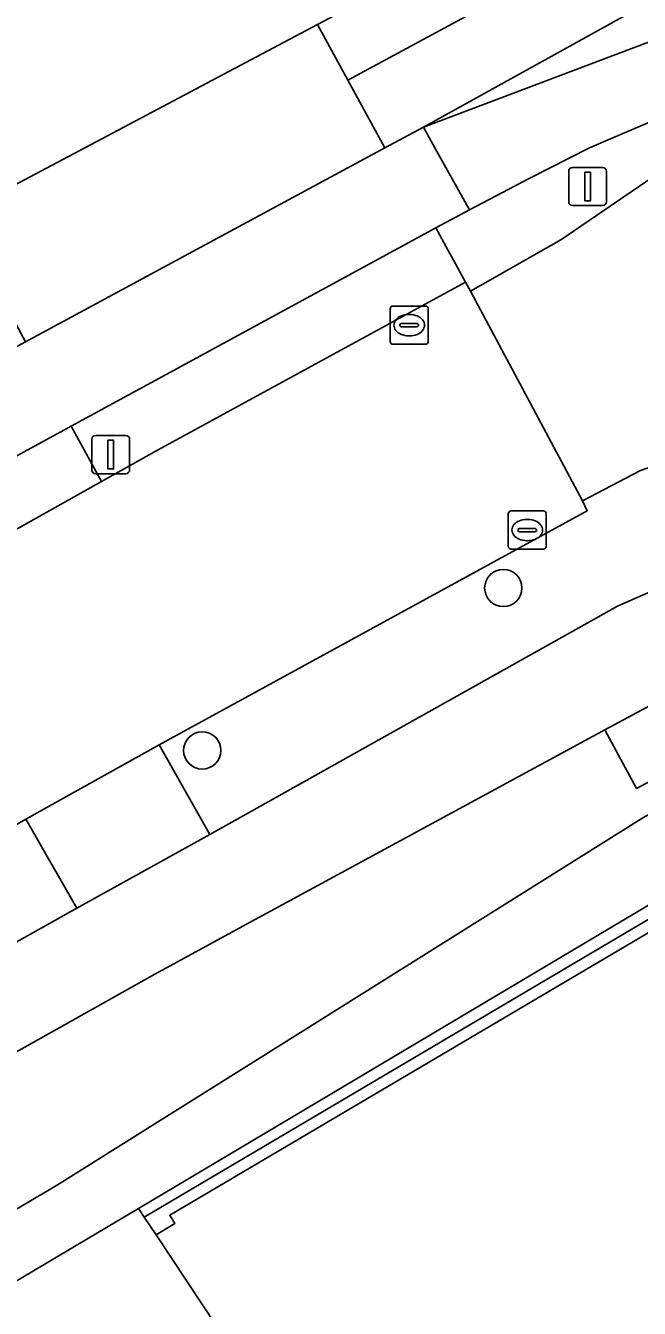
# Model space of a CAD drawing. Extents: x 156141 to 158132, y 385651 to 388333.
# Drawn here: x 157267.46 to 157283.54, y 387469.57 to 387503.2 of the extents above; entities that cross this region are included whole.
import ezdxf

# ---------------------------------------------------------------- set-up
doc = ezdxf.new("R2010")
doc.units = 0
for name, color, linetype in [('IMGEO_Berm_groen', 7, 'Continuous'), ('IMGEO_Boom', 7, 'Continuous'), ('IMGEO_Erf', 7, 'Continuous'), ('IMGEO_Fietspad_gesloten', 7, 'Continuous'), ('IMGEO_Fietspad_open', 7, 'Continuous'), ('IMGEO_Groenvoorziening', 7, 'Continuous'), ('IMGEO_Hek', 7, 'Continuous'), ('IMGEO_Kolk', 7, 'Continuous'), ('IMGEO_Lichtmast', 7, 'Continuous'), ('IMGEO_Muur', 7, 'Continuous'), ('IMGEO_Rijbaan_lokaal_gesloten', 7, 'Continuous'), ('IMGEO_Rijbaan_lokaal_halfverhard', 7, 'Continuous'), ('IMGEO_Rijbaan_lokaal_open', 7, 'Continuous'), ('IMGEO_Verkeersbordpaal', 7, 'Continuous'), ('IMGEO_Verkeerseiland_open', 7, 'Continuous'), ('IMGEO_Voetpad_open', 7, 'Continuous'), ('IMGEO_Waterloop', 7, 'Continuous')]:
    doc.layers.add(name, color=color, linetype=linetype)

msp = doc.modelspace()

# ---------------------------------------------------------------- linework, layer by layer
at = {"layer": 'IMGEO_Berm_groen'}
for points in [[(157286.657, 387501.484), (157286.386, 387501.627), (157286.169, 387501.592), (157284.295, 387500.886), (157282.24, 387500), (157280.639, 387499.184), (157279.09, 387498.378), (157278.211, 387497.9), (157278.989, 387496.476), (157279.118, 387496.24), (157281.481, 387497.586), (157284.811, 387499.861)], [(157303.818, 387490.601), (157284.799, 387480.744), (157270.41, 387472.194), (157270.563, 387471.967), (157285.18, 387480.598), (157305.466, 387491.038), (157303.769, 387494.045), (157283.469, 387483.206), (157282.634, 387484.739), (157273.357, 387479.71), (157270.841, 387478.333), (157251.948, 387467.737), (157253.1, 387465.697), (157248.945, 387463.178), (157247.654, 387465.323), (157237.702, 387459.52), (157231.854, 387455.959)], [(157268.265, 387472.797), (157283.636, 387482.433), (157302.441, 387492.714)], [(157286.923, 387492.709), (157283.569, 387491.538), (157282.05, 387490.745), (157282.175, 387490.485), (157270.952, 387484.349), (157272.287, 387481.995), (157282.97, 387487.984), (157284.059, 387488.461), (157284.684, 387488.78), (157289.829, 387491.932)], [(157228.03, 387448.49), (157239.91, 387456.06), (157268.265, 387472.797)]]:
    msp.add_lwpolyline(points, dxfattribs=at)
msp.add_lwpolyline([(157268.794, 387480.067), (157267.46, 387482.399), (157261.217, 387478.804), (157249.957, 387472.127), (157251.129, 387470.159)], close=True, dxfattribs=at)
at = {"layer": 'IMGEO_Boom'}
for centre in [(157279.976, 387488.46), (157272.085, 387484.2)]:
    msp.add_circle(centre, 0.489, dxfattribs=at)
at = {"layer": 'IMGEO_Erf'}
for points in [[(157081.998, 387438.485), (157104.61, 387404.362), (157109.727, 387396.821), (157140.228, 387417.558), (157173.099, 387439.906), (157193.499, 387453.775), (157201.584, 387459.272), (157202.194, 387458.821), (157237.383, 387481.192), (157245.839, 387486.569), (157246.392, 387486.92), (157247.12, 387487.423), (157247.441, 387487.609), (157265.679, 387498.206), (157266.396, 387498.622), (157275.102, 387503.234), (157294.466, 387513.49), (157293.568, 387514.64), (157290.635, 387518.399), (157266.882, 387548.834)], [(157379.613, 387529.283), (157358.019, 387517.762), (157356.251, 387516.84), (157344.9, 387511.007), (157339.276, 387508.13), (157339.22, 387508.503), (157324.395, 387501.042), (157323.609, 387500.647), (157323.678, 387500.51), (157322.97, 387500.144), (157322.692, 387500), (157312.546, 387494.751), (157311.882, 387494.407), (157311.835, 387494.383), (157310.964, 387493.932), (157306.227, 387491.496), (157306.26, 387491.446), (157305.466, 387491.038), (157285.18, 387480.598), (157270.563, 387471.967), (157270.876, 387471.499), (157312.715, 387408.272)]]:
    msp.add_lwpolyline(points, dxfattribs=at)
at = {"layer": 'IMGEO_Fietspad_gesloten'}
msp.add_lwpolyline([(157240.149, 387476.58), (157248.695, 387481.704), (157262.316, 387489.278), (157264.751, 387490.578), (157268.649, 387492.699), (157278.211, 387497.9), (157279.09, 387498.378), (157278.186, 387500), (157277.882, 387500.545), (157276.873, 387500), (157267.453, 387494.912), (157263.575, 387492.818), (157261.078, 387491.499), (157248.991, 387484.81), (157247.406, 387483.932), (157238.802, 387478.815), (157196.061, 387451.17), (157195.475, 387450.783), (157196.87, 387448.662), (157197.376, 387448.996)], close=True, dxfattribs=at)
msp.add_lwpolyline([(157231.854, 387455.959), (157237.702, 387459.52), (157247.654, 387465.323), (157251.948, 387467.737), (157270.841, 387478.333), (157273.357, 387479.71), (157282.634, 387484.739), (157285.278, 387486.156), (157284.059, 387488.461), (157282.97, 387487.984), (157272.287, 387481.995), (157268.794, 387480.067), (157251.129, 387470.159), (157247.786, 387468.288), (157236.472, 387461.781), (157230.473, 387458.136)], dxfattribs=at)
at = {"layer": 'IMGEO_Fietspad_open'}
msp.add_lwpolyline([(157284.962, 387503.213), (157277.882, 387500.545), (157278.186, 387500), (157279.09, 387498.378), (157280.639, 387499.184), (157282.24, 387500), (157284.295, 387500.886), (157286.169, 387501.592), (157286.386, 387501.627), (157293.77, 387502.389), (157297.767, 387502.591)], dxfattribs=at)
at = {"layer": 'IMGEO_Groenvoorziening'}
msp.add_lwpolyline([(157337.836, 387536.038), (157336.207, 387534.861), (157295.253, 387513.894), (157294.466, 387513.49), (157275.102, 387503.234), (157275.901, 387501.775), (157285.263, 387506.832), (157295.29, 387512.761), (157300.147, 387515.229), (157331.33, 387531.02)], dxfattribs=at)
msp.add_lwpolyline([(157270.876, 387471.499), (157270.563, 387471.967), (157270.41, 387472.194), (157264.103, 387468.447), (157250.625, 387460.04), (157244.126, 387455.856), (157280.492, 387407.431), (157283.583, 387403.264), (157298.935, 387382.304), (157304.638, 387374.518), (157305.682, 387375.027), (157327.799, 387385.809), (157314.235, 387406.735), (157313.882, 387406.509), (157312.715, 387408.272)], close=True, dxfattribs=at)
at = {"layer": 'IMGEO_Hek'}
msp.add_lwpolyline([(157270.876, 387471.499), (157312.715, 387408.272)], dxfattribs=at)
at = {"layer": 'IMGEO_Kolk'}
for p, q in [((157277.084, 387495.851), (157277.936, 387495.851)), ((157277.009, 387494.925), (157277.009, 387495.777)), ((157277.497, 387495.631), (157277.522, 387495.631)), ((157278.01, 387495.777), (157278.01, 387494.925)), ((157277.268, 387495.345), (157277.268, 387495.357)), ((157277.706, 387495.308), (157277.308, 387495.308)), ((157277.311, 387495.394), (157277.709, 387495.394)), ((157277.752, 387495.357), (157277.752, 387495.345)), ((157277.936, 387494.851), (157277.084, 387494.851)), ((157277.52, 387495.071), (157277.495, 387495.071)), ((157280.178, 387490.479), (157281.03, 387490.479)), ((157280.103, 387489.553), (157280.103, 387490.405)), ((157280.591, 387490.259), (157280.616, 387490.259)), ((157281.104, 387490.405), (157281.104, 387489.553)), ((157280.362, 387489.973), (157280.362, 387489.985)), ((157280.8, 387489.936), (157280.402, 387489.936)), ((157280.405, 387490.022), (157280.803, 387490.022)), ((157280.846, 387489.985), (157280.846, 387489.973)), ((157281.03, 387489.479), (157280.178, 387489.479)), ((157280.614, 387489.699), (157280.589, 387489.699))]:
    msp.add_line(p, q, dxfattribs=at)
for points in [[(157277.084, 387495.851), (157277.936, 387495.851)], [(157277.009, 387494.925), (157277.009, 387495.777)], [(157278.01, 387495.777), (157278.01, 387494.925)], [(157277.936, 387494.851), (157277.084, 387494.851)], [(157280.178, 387490.479), (157281.03, 387490.479)], [(157280.103, 387489.553), (157280.103, 387490.405)], [(157281.104, 387490.405), (157281.104, 387489.553)], [(157281.03, 387489.479), (157280.178, 387489.479)]]:
    msp.add_lwpolyline(points, dxfattribs=at)
for centre, radius, start, end in [((157277.086, 387495.775), 0.0765, 91.552, 178.448), ((157277.086, 387495.775), 0.0765, 91.552, 178.448), ((157277.934, 387495.775), 0.0765, 1.552, 88.448), ((157277.934, 387495.775), 0.0765, 1.552, 88.448), ((157277.308, 387495.354), 0.0403, 85.8775, 175.7526), ((157277.305, 387495.344), 0.0366, 178.938, 274.7102), ((157277.709, 387495.351), 0.043, 264.8664, 352.4533), ((157277.713, 387495.356), 0.0386, 1.7309, 96.639), ((157277.086, 387494.927), 0.0765, 181.552, 268.448), ((157277.086, 387494.927), 0.0765, 181.552, 268.448), ((157277.934, 387494.927), 0.0765, 271.552, 358.448), ((157277.934, 387494.927), 0.0765, 271.552, 358.448), ((157280.18, 387490.403), 0.0765, 91.552, 178.448), ((157280.18, 387490.403), 0.0765, 91.552, 178.448), ((157281.028, 387490.403), 0.0765, 1.552, 88.448), ((157281.028, 387490.403), 0.0765, 1.552, 88.448), ((157280.402, 387489.982), 0.0403, 85.8775, 175.7526), ((157280.399, 387489.972), 0.0366, 178.938, 274.7102), ((157280.803, 387489.979), 0.043, 264.8664, 352.4533), ((157280.807, 387489.984), 0.0386, 1.7309, 96.639), ((157280.18, 387489.555), 0.0765, 181.552, 268.448), ((157280.18, 387489.555), 0.0765, 181.552, 268.448), ((157281.028, 387489.555), 0.0765, 271.552, 358.448), ((157281.028, 387489.555), 0.0765, 271.552, 358.448)]:
    msp.add_arc(centre, radius, start, end, dxfattribs=at)
for centre, major_axis, ratio, start_param, end_param in [((157277.496, 387495.351), (-0.387, 0.002), 0.722429, 4.712389, 7.853982), ((157277.521, 387495.351), (-0.39, 0.002), 0.717154, 1.570796, 4.712389), ((157280.59, 387489.979), (-0.387, 0.002), 0.722429, 4.712389, 7.853982), ((157280.615, 387489.979), (-0.39, 0.002), 0.717154, 1.570796, 4.712389)]:
    msp.add_ellipse(centre, major_axis=major_axis, ratio=ratio, start_param=start_param, end_param=end_param, dxfattribs=at)
at = {"layer": 'IMGEO_Lichtmast'}
for p, q in [((157269.192, 387491.557), (157269.192, 387492.357)), ((157269.192, 387492.357), (157269.192, 387491.557)), ((157269.292, 387492.457), (157270.082, 387492.457)), ((157270.082, 387492.457), (157269.292, 387492.457)), ((157270.182, 387492.357), (157270.182, 387491.557)), ((157270.182, 387491.557), (157270.182, 387492.357)), ((157270.082, 387491.457), (157269.292, 387491.457)), ((157269.292, 387491.457), (157270.082, 387491.457))]:
    msp.add_line(p, q, dxfattribs=at)
msp.add_lwpolyline([(157269.612, 387492.332), (157269.762, 387492.332), (157269.762, 387491.582), (157269.612, 387491.582), (157269.612, 387492.332)], dxfattribs=at)
for centre, start, end in [((157269.292, 387492.357), 90, 180), ((157269.292, 387492.357), 90, 180), ((157270.082, 387492.357), 0, 90), ((157270.082, 387492.357), 360, 90), ((157269.292, 387491.557), 180, 270), ((157269.292, 387491.557), 180, 270), ((157270.082, 387491.557), 270, 0), ((157270.082, 387491.557), 270, 0)]:
    msp.add_arc(centre, 0.1, start, end, dxfattribs=at)
at = {"layer": 'IMGEO_Muur'}
for points in [[(157306.26, 387491.446), (157306.521, 387490.939), (157306.014, 387490.678), (157305.89, 387490.918), (157285.325, 387480.336), (157271.233, 387472.014), (157271.371, 387471.8), (157270.876, 387471.499)], [(157270.563, 387471.967), (157285.18, 387480.598), (157305.466, 387491.038)], [(157270.876, 387471.499), (157270.563, 387471.967)]]:
    msp.add_lwpolyline(points, dxfattribs=at)
at = {"layer": 'IMGEO_Rijbaan_lokaal_gesloten'}
msp.add_lwpolyline([(157244.597, 387468.929), (157246.719, 387470.184), (157249.957, 387472.127), (157261.217, 387478.804), (157267.46, 387482.399), (157270.952, 387484.349), (157282.175, 387490.485), (157282.05, 387490.745), (157279.118, 387496.24), (157278.989, 387496.476), (157270.912, 387492.076), (157269.445, 387491.254), (157265.594, 387489.097), (157263.166, 387487.744), (157261.659, 387486.887), (157258.228, 387484.932), (157251.548, 387480.969), (157242.023, 387475.318), (157239.684, 387473.892), (157235.116, 387471.107), (157229.266, 387467.349), (157215.855, 387458.646)], dxfattribs=at)
at = {"layer": 'IMGEO_Rijbaan_lokaal_halfverhard'}
for points in [[(157276.873, 387500), (157275.901, 387501.775), (157275.102, 387503.234), (157266.396, 387498.622), (157265.679, 387498.206), (157266.337, 387496.985), (157267.453, 387494.912)], [(157278.211, 387497.9), (157268.649, 387492.699), (157269.445, 387491.254), (157270.912, 387492.076), (157278.989, 387496.476)]]:
    msp.add_lwpolyline(points, close=True, dxfattribs=at)
at = {"layer": 'IMGEO_Rijbaan_lokaal_open'}
msp.add_lwpolyline([(157286.438, 387501.072), (157284.998, 387500), (157284.811, 387499.861), (157281.481, 387497.586), (157279.118, 387496.24), (157282.05, 387490.745), (157283.569, 387491.538), (157286.923, 387492.709)], dxfattribs=at)
msp.add_lwpolyline([(157251.548, 387480.969), (157258.228, 387484.932), (157261.659, 387486.887), (157263.166, 387487.744), (157265.594, 387489.097), (157269.445, 387491.254), (157268.649, 387492.699), (157264.751, 387490.578), (157262.316, 387489.278), (157248.695, 387481.704), (157240.149, 387476.58), (157239.684, 387473.892), (157242.023, 387475.318)], close=True, dxfattribs=at)
at = {"layer": 'IMGEO_Verkeersbordpaal'}
for p, q in [((157281.69, 387498.587), (157281.69, 387499.387)), ((157281.69, 387499.387), (157281.69, 387498.587)), ((157281.79, 387499.487), (157282.58, 387499.487)), ((157282.58, 387499.487), (157281.79, 387499.487)), ((157282.68, 387499.387), (157282.68, 387498.587)), ((157282.68, 387498.587), (157282.68, 387499.387)), ((157282.58, 387498.487), (157281.79, 387498.487)), ((157281.79, 387498.487), (157282.58, 387498.487))]:
    msp.add_line(p, q, dxfattribs=at)
msp.add_lwpolyline([(157282.11, 387499.362), (157282.26, 387499.362), (157282.26, 387498.612), (157282.11, 387498.612), (157282.11, 387499.362)], dxfattribs=at)
for centre, start, end in [((157281.79, 387499.387), 90, 180), ((157281.79, 387499.387), 90, 180), ((157282.58, 387499.387), 0, 90), ((157282.58, 387499.387), 360, 90), ((157281.79, 387498.587), 180, 270), ((157281.79, 387498.587), 180, 270), ((157282.58, 387498.587), 270, 0), ((157282.58, 387498.587), 270, 0)]:
    msp.add_arc(centre, 0.1, start, end, dxfattribs=at)
at = {"layer": 'IMGEO_Verkeerseiland_open'}
msp.add_lwpolyline([(157289.668, 387504.094), (157293.262, 387509.425), (157293.695, 387510.016), (157292.57, 387509.135), (157291.793, 387508.509), (157290.119, 387507.323), (157277.882, 387500.545), (157284.962, 387503.213)], dxfattribs=at)
at = {"layer": 'IMGEO_Voetpad_open'}
for points in [[(157290.119, 387507.323), (157291.793, 387508.509), (157292.57, 387509.135), (157293.695, 387510.016), (157294.16, 387510.381), (157295.968, 387511.374), (157295.29, 387512.761), (157285.263, 387506.832), (157275.901, 387501.775), (157276.873, 387500), (157277.882, 387500.545)], [(157285.278, 387486.156), (157282.634, 387484.739), (157283.469, 387483.206), (157303.769, 387494.045), (157303.09, 387495.583), (157303.006, 387495.657)], [(157268.794, 387480.067), (157272.287, 387481.995), (157270.952, 387484.349), (157267.46, 387482.399)]]:
    msp.add_lwpolyline(points, close=True, dxfattribs=at)
at = {"layer": 'IMGEO_Waterloop'}
for points in [[(157302.441, 387492.714), (157283.636, 387482.433), (157268.265, 387472.797), (157239.91, 387456.06), (157228.03, 387448.49)], [(157270.41, 387472.194), (157284.799, 387480.744), (157303.818, 387490.601)], [(157229.426, 387446.502), (157244.126, 387455.856), (157250.625, 387460.04), (157264.103, 387468.447), (157270.41, 387472.194)]]:
    msp.add_lwpolyline(points, dxfattribs=at)

doc.saveas('drawing.dxf')
